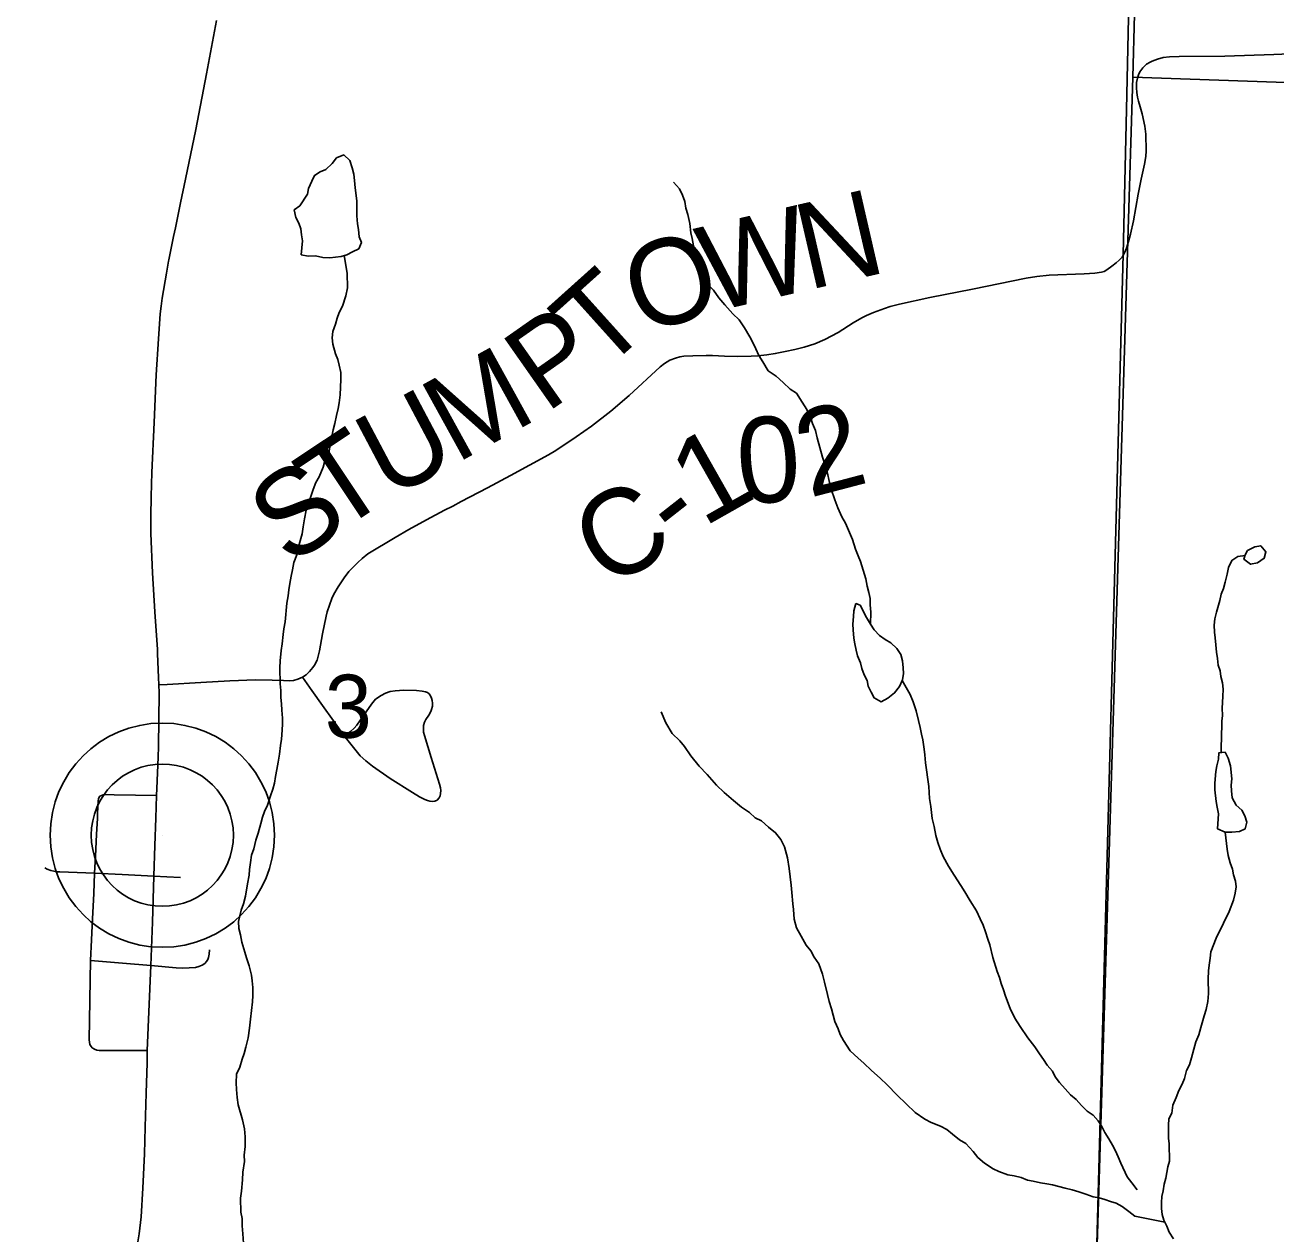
# Model space of a CAD drawing. Extents: x -7.9 to 76.1, y 0 to 22.
# Drawn here: x 4.618 to 5.448, y 14.503 to 15.305 of the extents above; entities that cross this region are included whole.
import ezdxf

# ---------------------------------------------------------------- set-up
doc = ezdxf.new("R2010")
doc.units = 0
for name, color, linetype in [('DV_X_Township_Line', 7, 'Continuous'), ('GM_X_County_Road', 7, 'Continuous'), ('GM_X_County_Road_Text', 7, 'Continuous'), ('GM_X_Minor_River', 7, 'Continuous'), ('GM_X_Section', 7, 'Continuous'), ('GM_X_Section_Text', 7, 'Continuous'), ('GM_X_State_Route', 7, 'Continuous'), ('GM_X_Township_Road', 7, 'Continuous'), ('GM_X_Unincorporated', 7, 'Continuous'), ('GM_X_Unincorporated_Location', 7, 'Continuous')]:
    doc.layers.add(name, color=color, linetype=linetype)

msp = doc.modelspace()

# ---------------------------------------------------------------- linework, layer by layer
at = {"layer": 'DV_X_Township_Line'}
msp.add_lwpolyline([(5.3187, 14.1), (5.3187, 14.1), (5.33084, 14.5457), (5.34685, 15.15275), (5.34916, 15.24884), (5.34964, 15.26901), (5.3835, 16.83685), (5.40441, 17.61727), (5.42374, 18.23558), (4.96311, 18.23087), (4.78779, 18.23555), (4.71198, 18.23758), (4.64103, 18.23977), (3.91307, 18.25221), (2.81357, 18.27407), (2.77472, 18.27395), (2.7625, 18.27421), (2.75822, 18.27426), (2.1, 18.28619)], dxfattribs=at)
at = {"layer": 'GM_X_County_Road'}
msp.add_line((4.69957, 14.62441), (4.70184, 14.68093), dxfattribs=at)
for points in [[(5.34614, 15.15101), (5.34782, 15.15385), (5.34914, 15.15698), (5.35045, 15.16125), (5.35185, 15.16619), (5.35366, 15.17498), (5.35687, 15.19274), (5.35892, 15.2026), (5.36101, 15.21267), (5.36188, 15.21781), (5.36221, 15.22143), (5.36196, 15.23252), (5.36122, 15.23787), (5.35942, 15.24609), (5.35818, 15.25069), (5.3571, 15.2544), (5.35645, 15.25719), (5.35596, 15.26023), (5.35571, 15.26335), (5.3558, 15.2668), (5.35629, 15.26968), (5.35695, 15.27198), (5.35785, 15.27387), (5.35983, 15.27659), (5.36229, 15.27889), (5.3648, 15.2803), (5.36605, 15.28094), (5.3697, 15.28241), (5.37352, 15.28335), (5.37766, 15.2839), (5.38407, 15.28406), (5.41429, 15.28432), (5.44671, 15.28537), (5.47367, 15.2865)], [(4.70726, 14.86704), (4.71267, 14.86745), (4.73517, 14.86876), (4.75436, 14.86988), (4.77129, 14.87048), (4.78231, 14.87016), (4.78994, 14.8699), (4.79367, 14.86981), (4.79644, 14.87001), (4.79936, 14.87086), (4.80241, 14.87219), (4.80489, 14.87383), (4.80721, 14.87591), (4.80934, 14.87859), (4.81048, 14.8802), (4.81219, 14.88355), (4.81302, 14.88605), (4.81373, 14.88969), (4.81577, 14.90087), (4.81816, 14.91259), (4.81897, 14.91561), (4.82048, 14.92005), (4.82207, 14.92449), (4.8234, 14.92724), (4.82616, 14.93212), (4.83006, 14.93806), (4.83334, 14.94233), (4.83618, 14.94526), (4.8392, 14.94827), (4.84213, 14.95103), (4.84586, 14.95395), (4.86397, 14.96487), (4.87316, 14.9701), (4.88474, 14.97668), (4.8968, 14.98298), (4.90226, 14.98579), (4.90785, 14.98872), (4.92517, 14.99783), (4.94057, 15.00606), (4.9657, 15.01978), (4.97047, 15.0226), (4.98414, 15.03165), (4.98921, 15.0352), (4.99422, 15.03881), (5.00709, 15.04862), (5.01918, 15.05919), (5.03971, 15.07806), (5.04255, 15.08028), (5.04626, 15.08246), (5.04994, 15.08396), (5.05288, 15.08474), (5.0555, 15.08515), (5.06134, 15.08552), (5.07017, 15.08573), (5.07458, 15.08564), (5.08237, 15.08522), (5.09106, 15.08506), (5.10005, 15.08517), (5.10454, 15.08547), (5.11061, 15.08614), (5.11614, 15.08699), (5.12265, 15.08822), (5.12902, 15.08965), (5.13524, 15.09124), (5.14233, 15.09336), (5.14908, 15.09626), (5.15776, 15.101), (5.16777, 15.10726), (5.17363, 15.11066), (5.17663, 15.11221), (5.18124, 15.11423), (5.18854, 15.11692), (5.19235, 15.11811), (5.19844, 15.1197), (5.21869, 15.12416), (5.24684, 15.12962), (5.28255, 15.13695), (5.28963, 15.13805), (5.29782, 15.13893), (5.32098, 15.13975), (5.32819, 15.14036), (5.3325, 15.14101), (5.33419, 15.14151), (5.33613, 15.14255), (5.33946, 15.14492), (5.3422, 15.14707), (5.34421, 15.14893), (5.3451, 15.14975), (5.34614, 15.15101)], [(4.70575, 14.79363), (4.70595, 14.79842), (4.70668, 14.81923), (4.70693, 14.82627), (4.70749, 14.86182), (4.70726, 14.86704)], [(4.70381, 14.7402), (4.70455, 14.7606), (4.70521, 14.7786), (4.70575, 14.79363)], [(4.70184, 14.68093), (4.70307, 14.70954), (4.70381, 14.7402)], [(4.69543, 14.51415), (4.69666, 14.53305), (4.69782, 14.55591), (4.69816, 14.57361), (4.69888, 14.59627), (4.69952, 14.61624), (4.69957, 14.62441)], [(4.69295, 14.49486), (4.6942, 14.50289), (4.69543, 14.51415)]]:
    msp.add_lwpolyline(points, dxfattribs=at)
at = {"layer": 'GM_X_Minor_River'}
for points in [[(4.80163, 15.15236), (4.8026, 15.16186), (4.80178, 15.16563), (4.80133, 15.1698), (4.80013, 15.17357), (4.79817, 15.17732), (4.79695, 15.18223), (4.80069, 15.18495), (4.80585, 15.19262), (4.80655, 15.19642), (4.80873, 15.20139), (4.81055, 15.20521), (4.8143, 15.20755), (4.81805, 15.20913), (4.82215, 15.213), (4.82511, 15.21684), (4.83, 15.21882), (4.83384, 15.2151), (4.83544, 15.2102), (4.83665, 15.20605), (4.8371, 15.20189), (4.83756, 15.19697), (4.83847, 15.18826), (4.83864, 15.17841), (4.83911, 15.17311), (4.83956, 15.16933), (4.84002, 15.16441), (4.8416, 15.16065), (4.83978, 15.15644), (4.83565, 15.15448), (4.8319, 15.15252), (4.82814, 15.15131), (4.82059, 15.15042), (4.81604, 15.15072), (4.8111, 15.15177), (4.80619, 15.15169), (4.80163, 15.15236)], [(5.04865, 15.20067), (5.05251, 15.19619), (5.05447, 15.19205), (5.05606, 15.18791), (5.05689, 15.18338), (5.0581, 15.17923), (5.05934, 15.17319), (5.0602, 15.16714), (5.06102, 15.16336), (5.06187, 15.15845), (5.06311, 15.15202), (5.0647, 15.14788), (5.06629, 15.14336), (5.06865, 15.1381), (5.07139, 15.13284), (5.07524, 15.12912), (5.07874, 15.12387), (5.0826, 15.11939), (5.088, 15.11342), (5.09223, 15.10932), (5.09573, 15.10408), (5.09924, 15.09807), (5.1012, 15.09432), (5.10316, 15.09018), (5.10513, 15.08567), (5.10785, 15.08155), (5.11136, 15.07554), (5.11672, 15.07185), (5.12133, 15.06776), (5.12595, 15.06329), (5.13016, 15.06071), (5.13405, 15.05471), (5.13716, 15.04984), (5.13952, 15.04457), (5.14073, 15.04043), (5.1427, 15.03591), (5.14391, 15.03101), (5.14754, 15.01818), (5.15034, 15.00951), (5.15158, 15.00347), (5.15321, 14.99705), (5.1556, 14.98989), (5.15759, 14.98462), (5.16034, 14.9786), (5.16268, 14.97448), (5.16741, 14.96357), (5.16941, 14.95716), (5.171, 14.95264), (5.17258, 14.94887), (5.17619, 14.93757), (5.17703, 14.93265), (5.17823, 14.9285), (5.17906, 14.92435), (5.17914, 14.92018), (5.1796, 14.91526), (5.17936, 14.90729)], [(4.83009, 15.15194), (4.83211, 15.14039), (4.83228, 15.13054), (4.83124, 15.12521), (4.82909, 15.11835), (4.82689, 15.11414), (4.82545, 15.11033), (4.82437, 15.10652), (4.82257, 15.10156), (4.82226, 15.09738), (4.82271, 15.09322), (4.82434, 15.0868), (4.82592, 15.08304), (4.82674, 15.07926), (4.82796, 15.07436), (4.82804, 15.06981), (4.82746, 15.05957), (4.8268, 15.05425), (4.8261, 15.05045), (4.82505, 15.04588), (4.82401, 15.04055), (4.82294, 15.03637), (4.82084, 15.02647), (4.82016, 15.02229), (4.81724, 15.0158), (4.81618, 15.01161), (4.81365, 15.00512), (4.81144, 15.00129), (4.80963, 14.99671), (4.80783, 14.99137), (4.8064, 14.9868), (4.80495, 14.98298), (4.80391, 14.97728), (4.80287, 14.97195), (4.80219, 14.96739), (4.79934, 14.95711), (4.79865, 14.9533), (4.79684, 14.94834), (4.7958, 14.9434), (4.79511, 14.93922), (4.79406, 14.93427), (4.79338, 14.93009), (4.79306, 14.92629), (4.79202, 14.92135), (4.7911, 14.90882), (4.79004, 14.90425), (4.78973, 14.90046), (4.78908, 14.89438), (4.7884, 14.88982), (4.78776, 14.88299), (4.78746, 14.87843), (4.78765, 14.86782), (4.7881, 14.86328), (4.78818, 14.85873), (4.78863, 14.85457), (4.7887, 14.8504), (4.78917, 14.84511), (4.78924, 14.84131), (4.78893, 14.83714), (4.78866, 14.83107), (4.78798, 14.82689), (4.78732, 14.82119), (4.78627, 14.81587), (4.7856, 14.81093), (4.78455, 14.80636), (4.78387, 14.8018), (4.7828, 14.79799), (4.78137, 14.79342), (4.7792, 14.78731), (4.77738, 14.78311), (4.77594, 14.7793), (4.77487, 14.77511), (4.77309, 14.76863), (4.77166, 14.76406), (4.77024, 14.75835), (4.7688, 14.75415), (4.76813, 14.74921), (4.76745, 14.74465), (4.76714, 14.74086), (4.76611, 14.73515), (4.76474, 14.72679), (4.76331, 14.72184), (4.76187, 14.71764), (4.76011, 14.71003), (4.76019, 14.70548), (4.76139, 14.70133), (4.76224, 14.69642), (4.76425, 14.68963), (4.76545, 14.68586), (4.76705, 14.68058), (4.76867, 14.67455), (4.76911, 14.67076), (4.76957, 14.66623), (4.76966, 14.66092), (4.76936, 14.65674), (4.76804, 14.64535), (4.76739, 14.63927), (4.76637, 14.63281), (4.76496, 14.62672), (4.76389, 14.62253), (4.76245, 14.61872)], [(5.42773, 14.95304), (5.42286, 14.95218), (5.41888, 14.94968), (5.41667, 14.94509), (5.41597, 14.94053), (5.41453, 14.9352), (5.41345, 14.93101), (5.41198, 14.9272), (5.4109, 14.92301), (5.40873, 14.91539), (5.40765, 14.91082), (5.40733, 14.90664), (5.40739, 14.90209), (5.40782, 14.8983), (5.40826, 14.89376), (5.4087, 14.88883), (5.40952, 14.88467), (5.40996, 14.88012), (5.41115, 14.87634), (5.41158, 14.87255), (5.41277, 14.86839), (5.41321, 14.86423), (5.41289, 14.85929), (5.41262, 14.8517), (5.41268, 14.84677), (5.41236, 14.84297), (5.41241, 14.83879), (5.41209, 14.835), (5.41214, 14.8312), (5.41182, 14.82664), (5.41188, 14.82209)], [(5.42937, 14.9562), (5.43431, 14.95862), (5.43809, 14.95943), (5.44156, 14.9553), (5.44048, 14.95111), (5.43597, 14.94801), (5.43143, 14.94719), (5.42683, 14.95055), (5.42784, 14.95333), (5.42937, 14.9562)], [(5.16966, 14.92115), (5.16823, 14.9162), (5.16792, 14.9124), (5.16762, 14.90747), (5.16769, 14.90368), (5.16817, 14.898), (5.16899, 14.89423), (5.16982, 14.89007), (5.17064, 14.8863), (5.17261, 14.88178), (5.17343, 14.878), (5.17502, 14.87386), (5.17698, 14.87011), (5.1778, 14.86633), (5.17976, 14.86219), (5.18172, 14.85844), (5.1863, 14.85587), (5.1908, 14.85822), (5.19529, 14.86171), (5.19862, 14.86594), (5.20043, 14.87052), (5.20111, 14.8747), (5.20105, 14.87849), (5.20059, 14.88303), (5.19938, 14.88718), (5.19666, 14.8913), (5.19281, 14.89502), (5.18899, 14.89723), (5.18516, 14.89982), (5.1817, 14.90355), (5.17936, 14.9073), (5.17663, 14.9118), (5.17233, 14.92006), (5.16966, 14.92115)], [(5.20026, 14.87008), (5.20552, 14.86075), (5.20749, 14.85586), (5.20949, 14.84983), (5.21112, 14.84341), (5.21233, 14.83889), (5.21316, 14.83435), (5.21399, 14.83058), (5.21485, 14.82453), (5.21529, 14.82074), (5.21576, 14.81544), (5.21793, 14.79956), (5.21845, 14.79161), (5.2193, 14.78632), (5.22019, 14.77837), (5.22142, 14.77309), (5.22266, 14.76705), (5.22387, 14.76252), (5.22546, 14.758), (5.22744, 14.75311), (5.23095, 14.74673), (5.23484, 14.74073), (5.23912, 14.73398), (5.24184, 14.72986), (5.24535, 14.72385), (5.24963, 14.71711), (5.25199, 14.71184), (5.25395, 14.70771), (5.25555, 14.70319), (5.25715, 14.69829), (5.25835, 14.69451), (5.26038, 14.68621), (5.2632, 14.67679), (5.26477, 14.67302), (5.26598, 14.66887), (5.26757, 14.66473), (5.26877, 14.66058), (5.27194, 14.6523), (5.27508, 14.64591), (5.27859, 14.64029), (5.28363, 14.6328), (5.28828, 14.62681), (5.29138, 14.62232), (5.2941, 14.61858), (5.29643, 14.61483), (5.29991, 14.61072), (5.30187, 14.60696), (5.30458, 14.60322), (5.30843, 14.59912), (5.31191, 14.59501), (5.31575, 14.59204), (5.31922, 14.58793), (5.32307, 14.58421), (5.3269, 14.58162), (5.33037, 14.57789), (5.33271, 14.57415), (5.33467, 14.57001), (5.33739, 14.56589), (5.33973, 14.56176), (5.34169, 14.558), (5.34365, 14.55387), (5.34524, 14.54973), (5.34956, 14.5407), (5.35265, 14.53659), (5.35614, 14.5321)], [(5.04036, 14.84913), (5.04351, 14.84199), (5.0478, 14.83486), (5.0528, 14.83002), (5.05589, 14.82629), (5.06016, 14.81992), (5.06558, 14.81319), (5.07097, 14.8076), (5.07715, 14.8005), (5.08215, 14.79566), (5.0883, 14.79047), (5.09367, 14.78601), (5.09904, 14.78231), (5.10287, 14.77897), (5.10708, 14.77677), (5.11169, 14.77268), (5.11629, 14.76897), (5.11978, 14.76448), (5.12213, 14.7596), (5.12415, 14.75243), (5.12541, 14.74525), (5.12673, 14.73428), (5.1272, 14.72936), (5.12771, 14.72179), (5.12815, 14.71801), (5.12864, 14.71157), (5.13025, 14.70591), (5.13338, 14.70028), (5.13651, 14.69427), (5.1396, 14.69054), (5.14194, 14.68641), (5.14505, 14.68191), (5.14744, 14.67513), (5.14866, 14.66985), (5.1507, 14.66155), (5.15191, 14.65702), (5.15351, 14.65212), (5.15555, 14.64381), (5.1579, 14.63893), (5.1591, 14.63516), (5.16144, 14.63103), (5.16572, 14.62428), (5.1711, 14.61945), (5.17495, 14.6161), (5.17995, 14.61126), (5.18571, 14.60606), (5.19033, 14.60159), (5.19688, 14.59488), (5.20881, 14.58334), (5.21532, 14.57891), (5.21952, 14.57671), (5.22562, 14.57416), (5.22982, 14.57196), (5.23366, 14.569), (5.23826, 14.56529), (5.24247, 14.56271), (5.24748, 14.55749), (5.25058, 14.55337), (5.2548, 14.54966), (5.26054, 14.54597), (5.26436, 14.54414), (5.27045, 14.54197), (5.27462, 14.54129), (5.27918, 14.54023), (5.28338, 14.53841), (5.28717, 14.53772), (5.29211, 14.53666), (5.29628, 14.53598), (5.30008, 14.53529), (5.30844, 14.53316), (5.313, 14.5321), (5.31757, 14.53067), (5.32213, 14.52923), (5.32708, 14.52742), (5.33088, 14.52673), (5.33468, 14.52566), (5.33849, 14.52421), (5.34229, 14.52314), (5.34612, 14.52094), (5.35071, 14.5176), (5.35455, 14.51464)], [(5.40946, 14.77159), (5.41015, 14.78147), (5.40933, 14.78601), (5.40852, 14.78979), (5.40766, 14.79737), (5.4076, 14.80192), (5.40826, 14.80952), (5.40896, 14.81333), (5.41004, 14.81789), (5.41036, 14.82207), (5.41453, 14.82251), (5.41648, 14.81836), (5.41806, 14.81345), (5.41894, 14.80473), (5.41861, 14.80055), (5.41867, 14.79676), (5.41911, 14.79221), (5.42183, 14.78732), (5.42566, 14.78396), (5.42761, 14.78019), (5.4288, 14.77603), (5.42773, 14.77146), (5.42396, 14.7699), (5.41903, 14.76945), (5.41448, 14.76938), (5.40946, 14.77159)], [(5.41463, 14.76939), (5.41577, 14.75802), (5.41659, 14.75386), (5.41779, 14.74894), (5.41937, 14.74479), (5.42017, 14.74101), (5.42137, 14.73685), (5.4218, 14.73306), (5.4211, 14.72888), (5.42002, 14.72431), (5.41709, 14.71668), (5.4134, 14.70904), (5.4086, 14.69911), (5.40494, 14.68995), (5.40461, 14.68577), (5.40392, 14.68121), (5.40359, 14.67741), (5.40329, 14.67172), (5.40341, 14.66223), (5.40311, 14.65691), (5.40204, 14.65159), (5.40058, 14.6474), (5.39841, 14.63978), (5.39696, 14.63483), (5.39512, 14.63025), (5.39367, 14.62529), (5.39223, 14.61958), (5.39078, 14.61501), (5.38893, 14.61119), (5.38749, 14.60586), (5.38602, 14.60205), (5.3838, 14.59784), (5.38197, 14.59326), (5.37976, 14.5883), (5.37908, 14.58298), (5.37723, 14.57916), (5.37691, 14.57498), (5.37696, 14.5708), (5.37702, 14.56625), (5.37745, 14.56247), (5.37761, 14.55108), (5.37652, 14.54727), (5.37511, 14.53967), (5.37402, 14.53586), (5.37333, 14.5313), (5.37262, 14.52749), (5.37229, 14.52369), (5.37234, 14.51952), (5.37278, 14.51573), (5.37396, 14.51195), (5.37592, 14.50781), (5.37748, 14.50403), (5.3802, 14.49952)], [(4.76245, 14.61872), (4.76103, 14.61339), (4.75884, 14.6088), (4.75855, 14.60311), (4.75863, 14.59856), (4.7591, 14.59326), (4.75995, 14.58835), (4.76277, 14.57854), (4.76401, 14.5725), (4.76448, 14.5672), (4.76459, 14.56076), (4.76393, 14.55506), (4.764, 14.55089), (4.76299, 14.54367), (4.7627, 14.53874), (4.76207, 14.53115), (4.7614, 14.52659), (4.76156, 14.51712), (4.76239, 14.51296), (4.76247, 14.50803), (4.76295, 14.50274), (4.76343, 14.49668)], [(5.35455, 14.51464), (5.37462, 14.51056)]]:
    msp.add_lwpolyline(points, dxfattribs=at)
at = {"layer": 'GM_X_Section'}
for points in [[(6.22272, 16.24155), (6.19582, 15.24098), (5.35319, 15.27029), (5.35544, 15.35372), (5.36783, 16.25786)], [(4.33626, 15.38219), (5.35544, 15.35372), (5.35319, 15.27029), (5.32522, 14.35061), (4.31298, 14.37606)], [(5.35319, 15.27029), (6.19582, 15.24098), (6.16992, 14.22528), (5.32336, 14.24371), (5.32522, 14.35061)]]:
    msp.add_lwpolyline(points, close=True, dxfattribs=at)
at = {"layer": 'GM_X_State_Route'}
msp.add_line((4.69957, 14.62441), (4.70184, 14.68093), dxfattribs=at)
for points in [[(4.71824, 15.17036), (4.72167, 15.1869), (4.72494, 15.20267), (4.73168, 15.23555), (4.73892, 15.27255), (4.74541, 15.30789)], [(4.71385, 15.14916), (4.71703, 15.16452), (4.71824, 15.17036)], [(4.70726, 14.86704), (4.7071, 14.87202), (4.70643, 14.8877), (4.7063, 14.89068), (4.70459, 14.91547), (4.70307, 14.94145), (4.70194, 14.96759), (4.70183, 14.97894), (4.70204, 14.99204), (4.70252, 15.0081), (4.70419, 15.04122), (4.70552, 15.07286), (4.70693, 15.09676), (4.70809, 15.11332), (4.70867, 15.1185), (4.70941, 15.12368), (4.71225, 15.14035), (4.71365, 15.1482), (4.71385, 15.14916)], [(4.70575, 14.79363), (4.70595, 14.79842), (4.70668, 14.81923), (4.70693, 14.82627), (4.70749, 14.86182), (4.70726, 14.86704)], [(4.70381, 14.7402), (4.70455, 14.7606), (4.70521, 14.7786), (4.70575, 14.79363)], [(4.70184, 14.68093), (4.70307, 14.70954), (4.70381, 14.7402)], [(4.69543, 14.51415), (4.69666, 14.53305), (4.69782, 14.55591), (4.69816, 14.57361), (4.69888, 14.59627), (4.69952, 14.61624), (4.69957, 14.62441)], [(4.69295, 14.49486), (4.6942, 14.50289), (4.69543, 14.51415)]]:
    msp.add_lwpolyline(points, dxfattribs=at)
at = {"layer": 'GM_X_Township_Road'}
for points in [[(4.80241, 14.87219), (4.80861, 14.86346), (4.81582, 14.85333), (4.82304, 14.84317), (4.83007, 14.83328), (4.83429, 14.8362), (4.83679, 14.83828), (4.83855, 14.84042), (4.84821, 14.85432), (4.85099, 14.85759)], [(4.83007, 14.83328), (4.84081, 14.8201), (4.84453, 14.81662), (4.84888, 14.81314), (4.86057, 14.80499), (4.87538, 14.79558), (4.88018, 14.79289), (4.88371, 14.79113), (4.88547, 14.79035), (4.88688, 14.78986), (4.88893, 14.78965), (4.89034, 14.78993), (4.89182, 14.79056), (4.89309, 14.79205), (4.89387, 14.79353), (4.89415, 14.79501), (4.89422, 14.79699), (4.89401, 14.79868), (4.89338, 14.80115), (4.88794, 14.81884), (4.88345, 14.83347), (4.88288, 14.83577), (4.88269, 14.83797), (4.88289, 14.84017), (4.88349, 14.84225), (4.88441, 14.84409), (4.88635, 14.84706), (4.88762, 14.84944), (4.88815, 14.85069), (4.88867, 14.85292), (4.8888, 14.85496), (4.88857, 14.85669), (4.88809, 14.85829), (4.88733, 14.85988), (4.88652, 14.86106), (4.88551, 14.86197)], [(4.85099, 14.85759), (4.8546, 14.86013), (4.85752, 14.86159), (4.86073, 14.8626), (4.86392, 14.86313), (4.86973, 14.86357), (4.8782, 14.86334), (4.88192, 14.86287), (4.88417, 14.86247), (4.88551, 14.86197)], [(4.66644, 14.7787), (4.66659, 14.78166), (4.66701, 14.79022), (4.66715, 14.79148), (4.66756, 14.79259), (4.66819, 14.79322)], [(4.66819, 14.79322), (4.66923, 14.79371), (4.67028, 14.79406), (4.67168, 14.79433), (4.67753, 14.79421), (4.69167, 14.79392), (4.70575, 14.79363)], [(4.66224, 14.62704), (4.66147, 14.62849), (4.66116, 14.62991), (4.66102, 14.63151), (4.66135, 14.65763), (4.66169, 14.67163), (4.66198, 14.68418), (4.66261, 14.69782), (4.66326, 14.71195), (4.66403, 14.72873), (4.66464, 14.74211), (4.6652, 14.75352), (4.66591, 14.76787), (4.66644, 14.7787)], [(4.63169, 14.74562), (4.63316, 14.74484), (4.63555, 14.744), (4.63751, 14.74354), (4.63934, 14.74314), (4.64153, 14.74294), (4.66464, 14.74211), (4.68299, 14.74122), (4.70381, 14.7402), (4.71258, 14.73975), (4.72161, 14.73928)], [(4.70184, 14.68093), (4.71866, 14.67928), (4.72312, 14.67906), (4.73151, 14.67948), (4.73382, 14.68027), (4.73586, 14.68121), (4.7377, 14.68231), (4.73885, 14.68347), (4.7398, 14.68494), (4.74021, 14.68625), (4.74059, 14.6885), (4.74085, 14.69123)], [(4.66198, 14.68418), (4.68323, 14.68245), (4.70184, 14.68093)], [(4.69957, 14.62441), (4.66764, 14.62448), (4.6661, 14.62475), (4.6645, 14.62531), (4.66297, 14.62629), (4.66224, 14.62704)]]:
    msp.add_lwpolyline(points, dxfattribs=at)
at = {"layer": 'GM_X_Unincorporated'}
for radius in [0.0744, 0.04716]:
    msp.add_circle((4.70954, 14.76734), radius, dxfattribs=at)
at = {"layer": 'GM_X_Unincorporated_Location'}
msp.add_line((4.70954, 14.76734), (4.70954, 14.76734), dxfattribs=at)

# ---------------------------------------------------------------- texts
at = {"layer": 'GM_X_County_Road_Text'}
for s, rotation, p in [('N', 12.95475, (5.13773, 15.12896)), ('W', 12.9773, (5.07359, 15.11417)), ('O', 18.30478, (5.02746, 15.09885)), ('T', 41.93111, (5.00116, 15.07353)), ('P', 35.04393, (4.96394, 15.04688)), ('M', 28.83974, (4.90423, 15.01358)), ('U', 27.87984, (4.85912, 14.98971)), ('2', 14.6957, (5.13869, 14.99112)), ('0', 4.06263, (5.09243, 14.98677)), ('T', 33.64371, (4.82503, 14.96694)), ('1', 29.5267, (5.06832, 14.97143)), ('S', 35.36064, (4.79414, 14.94501)), ('C', 29.93053, (5.00405, 14.93004)), ('-', 38.11508, (5.05183, 14.95828))]:
    msp.add_text(s, height=0.05682, rotation=rotation, dxfattribs=at).set_placement(p)
at = {"layer": 'GM_X_Section_Text'}
msp.add_text('3', height=0.04186, rotation=0.00001, dxfattribs=at).set_placement((4.81732, 14.83198))

doc.saveas('drawing.dxf')
